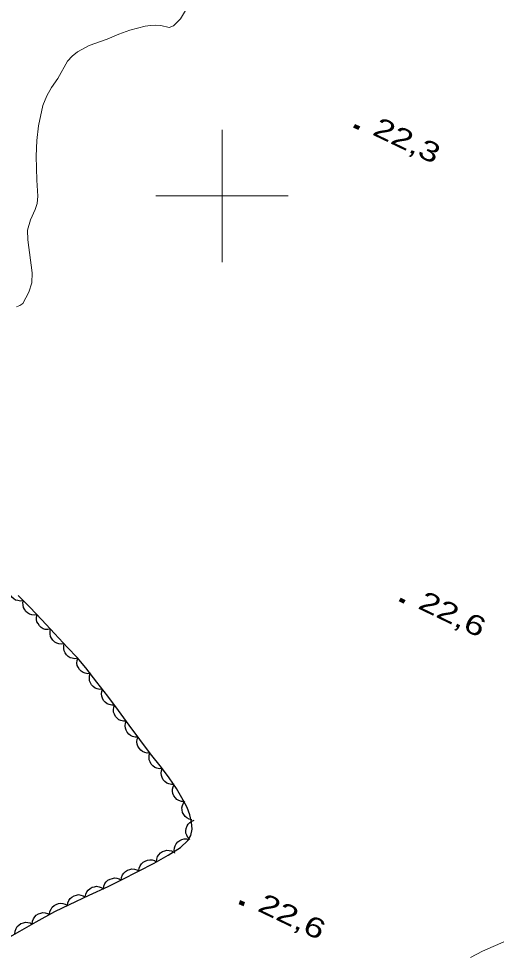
# Model space of a CAD drawing. Extents: x 355726 to 357533, y 5103782 to 5105258.
# Drawn here: x 356984.6 to 357020.7, y 5104242.5 to 5104313.4 of the extents above; entities that cross this region are included whole.
import ezdxf

# ---------------------------------------------------------------- set-up
doc = ezdxf.new("R2010")
doc.units = 0
doc.header["$LTSCALE"] = 0.6
doc.linetypes.add('DOT_DASHED', pattern=[7.7, 5, -1.2, 0.3, -1.2])
doc.linetypes.add('LONG_DASHED', pattern=[7.5, 6, -1.5])
for name, color, linetype, lineweight in [('2', 7, 'LONG_DASHED', 13), ('3', 7, 'Continuous', 140), ('44', 7, 'Continuous', 25), ('61', 7, 'Continuous', 13)]:
    doc.layers.add(name, color=color, linetype=linetype, lineweight=lineweight)

msp = doc.modelspace()

# ---------------------------------------------------------------- linework, layer by layer
at = {"layer": '2', "linetype": 'Continuous'}
for points in [[(356985.32, 5104296.67), (356985.3, 5104297.41), (356985.53, 5104298.18), (356985.88, 5104298.98), (356986.02, 5104299.43), (356986.07, 5104299.98), (356985.99, 5104301.18), (356985.95, 5104303), (356985.99, 5104304.18), (356986.13, 5104305.29), (356986.45, 5104306.82), (356986.76, 5104307.57), (356987.1, 5104308.2), (356987.59, 5104308.88), (356988.32, 5104310.17), (356988.66, 5104310.55), (356989.07, 5104310.88), (356989.96, 5104311.37), (356991.31, 5104311.84), (356992.19, 5104312.23), (356993.04, 5104312.53), (356994.18, 5104312.82), (356994.58, 5104312.88), (356994.99, 5104312.91), (356995.38, 5104312.88), (356996, 5104312.73), (356996.32, 5104312.84), (356996.87, 5104313.38), (356997.78, 5104314.98)], [(356984.46, 5104291.62), (356984.72, 5104291.71), (356984.93, 5104291.87), (356985.4, 5104292.72), (356985.63, 5104293.43), (356985.64, 5104294.19), (356985.32, 5104296.67)]]:
    msp.add_lwpolyline(points, dxfattribs=at)
at = {"layer": '2'}
msp.add_lwpolyline([(357043.18, 5104255.03), (357039.35, 5104253.12), (357036.79, 5104251.51), (357034.69, 5104250.28), (357033.17, 5104249.3), (357031.51, 5104248.58), (357029.66, 5104247.88), (357027.86, 5104247.07), (357023.14, 5104244.48), (357021.48, 5104243.69), (357019.68, 5104242.91), (357018.77, 5104242.44)], dxfattribs=at)
at = {"layer": '3'}
for p, q in [((357009.99, 5104305.29), (357010.35, 5104305.12)), ((357013.43, 5104269.49), (357013.79, 5104269.32)), ((357001.32, 5104246.63), (357001.68, 5104246.46))]:
    msp.add_line(p, q, dxfattribs=at)
at = {"layer": '44'}
for points in [[(356984.97, 5104269.41), (356984.76, 5104269.38), (356984.56, 5104269.41), (356984.4, 5104269.45), (356984.25, 5104269.54), (356984.11, 5104269.66), (356984.01, 5104269.82), (356983.93, 5104269.97), (356983.9, 5104270.14), (356983.9, 5104270.33), (356983.94, 5104270.5)], [(356986.02, 5104268.34), (356985.81, 5104268.31), (356985.61, 5104268.34), (356985.45, 5104268.38), (356985.3, 5104268.48), (356985.17, 5104268.6), (356985.06, 5104268.76), (356984.99, 5104268.9), (356984.96, 5104269.08), (356984.95, 5104269.26), (356984.99, 5104269.44)], [(356987.04, 5104267.25), (356986.84, 5104267.22), (356986.64, 5104267.24), (356986.48, 5104267.29), (356986.33, 5104267.38), (356986.19, 5104267.51), (356986.09, 5104267.67), (356986.01, 5104267.81), (356985.98, 5104267.98), (356985.98, 5104268.17), (356986.02, 5104268.34)], [(356988.07, 5104266.15), (356987.86, 5104266.12), (356987.66, 5104266.15), (356987.5, 5104266.19), (356987.35, 5104266.28), (356987.21, 5104266.41), (356987.11, 5104266.57), (356987.03, 5104266.71), (356987, 5104266.89), (356987, 5104267.07), (356987.04, 5104267.25)], [(356989.09, 5104265.06), (356988.88, 5104265.02), (356988.68, 5104265.05), (356988.52, 5104265.09), (356988.38, 5104265.19), (356988.24, 5104265.31), (356988.13, 5104265.47), (356988.06, 5104265.62), (356988.03, 5104265.79), (356988.03, 5104265.98), (356988.07, 5104266.15)], [(356990.06, 5104263.91), (356989.85, 5104263.89), (356989.65, 5104263.92), (356989.49, 5104263.98), (356989.35, 5104264.08), (356989.22, 5104264.21), (356989.12, 5104264.37), (356989.05, 5104264.52), (356989.03, 5104264.69), (356989.04, 5104264.88), (356989.09, 5104265.05)], [(356990.97, 5104262.71), (356990.76, 5104262.7), (356990.56, 5104262.75), (356990.41, 5104262.8), (356990.27, 5104262.91), (356990.14, 5104263.04), (356990.05, 5104263.21), (356989.99, 5104263.36), (356989.97, 5104263.54), (356989.99, 5104263.72), (356990.04, 5104263.9)], [(356991.87, 5104261.51), (356991.66, 5104261.5), (356991.46, 5104261.55), (356991.31, 5104261.62), (356991.17, 5104261.73), (356991.05, 5104261.86), (356990.96, 5104262.03), (356990.9, 5104262.19), (356990.89, 5104262.36), (356990.91, 5104262.55), (356990.97, 5104262.72)], [(356992.76, 5104260.31), (356992.55, 5104260.3), (356992.35, 5104260.35), (356992.2, 5104260.41), (356992.06, 5104260.52), (356991.94, 5104260.66), (356991.86, 5104260.83), (356991.8, 5104260.99), (356991.79, 5104261.16), (356991.81, 5104261.35), (356991.87, 5104261.52)], [(356993.65, 5104259.1), (356993.44, 5104259.09), (356993.24, 5104259.14), (356993.09, 5104259.21), (356992.95, 5104259.32), (356992.83, 5104259.46), (356992.75, 5104259.63), (356992.69, 5104259.78), (356992.68, 5104259.96), (356992.7, 5104260.14), (356992.76, 5104260.31)], [(356994.55, 5104257.9), (356994.34, 5104257.89), (356994.15, 5104257.94), (356993.99, 5104258), (356993.85, 5104258.11), (356993.73, 5104258.25), (356993.64, 5104258.42), (356993.58, 5104258.57), (356993.57, 5104258.74), (356993.59, 5104258.93), (356993.65, 5104259.1)], [(356995.47, 5104256.72), (356995.26, 5104256.71), (356995.07, 5104256.75), (356994.91, 5104256.81), (356994.77, 5104256.92), (356994.65, 5104257.05), (356994.56, 5104257.22), (356994.49, 5104257.37), (356994.48, 5104257.55), (356994.5, 5104257.73), (356994.55, 5104257.9)], [(356996.38, 5104255.52), (356996.17, 5104255.51), (356995.97, 5104255.56), (356995.82, 5104255.62), (356995.68, 5104255.73), (356995.56, 5104255.87), (356995.47, 5104256.04), (356995.41, 5104256.19), (356995.4, 5104256.36), (356995.41, 5104256.55), (356995.47, 5104256.72)], [(356997.14, 5104254.23), (356996.93, 5104254.24), (356996.74, 5104254.31), (356996.59, 5104254.39), (356996.47, 5104254.51), (356996.36, 5104254.66), (356996.29, 5104254.84), (356996.25, 5104255), (356996.26, 5104255.17), (356996.3, 5104255.35), (356996.37, 5104255.52)], [(356997.71, 5104252.84), (356997.51, 5104252.89), (356997.33, 5104252.99), (356997.2, 5104253.1), (356997.1, 5104253.24), (356997.02, 5104253.41), (356996.99, 5104253.59), (356996.97, 5104253.76), (356997.01, 5104253.93), (356997.08, 5104254.1), (356997.18, 5104254.25)], [(356997.56, 5104251.35), (356997.42, 5104251.5), (356997.33, 5104251.68), (356997.27, 5104251.84), (356997.26, 5104252.02), (356997.29, 5104252.2), (356997.36, 5104252.38), (356997.43, 5104252.52), (356997.56, 5104252.64), (356997.71, 5104252.75), (356997.88, 5104252.82)], [(356996.42, 5104250.32), (356996.38, 5104250.53), (356996.41, 5104250.73), (356996.45, 5104250.89), (356996.54, 5104251.04), (356996.66, 5104251.18), (356996.82, 5104251.29), (356996.96, 5104251.37), (356997.14, 5104251.4), (356997.32, 5104251.4), (356997.5, 5104251.36)], [(356995.04, 5104249.67), (356995.06, 5104249.88), (356995.13, 5104250.07), (356995.22, 5104250.21), (356995.34, 5104250.34), (356995.49, 5104250.44), (356995.68, 5104250.5), (356995.83, 5104250.54), (356996.01, 5104250.53), (356996.19, 5104250.49), (356996.35, 5104250.4)], [(356993.71, 5104248.98), (356993.73, 5104249.19), (356993.82, 5104249.38), (356993.9, 5104249.52), (356994.03, 5104249.64), (356994.19, 5104249.73), (356994.37, 5104249.79), (356994.53, 5104249.82), (356994.71, 5104249.81), (356994.89, 5104249.76), (356995.04, 5104249.67)], [(356992.38, 5104248.28), (356992.4, 5104248.49), (356992.48, 5104248.68), (356992.57, 5104248.82), (356992.7, 5104248.94), (356992.85, 5104249.04), (356993.04, 5104249.1), (356993.19, 5104249.13), (356993.37, 5104249.12), (356993.55, 5104249.07), (356993.71, 5104248.98)], [(356991.03, 5104247.63), (356991.06, 5104247.84), (356991.15, 5104248.02), (356991.24, 5104248.16), (356991.37, 5104248.28), (356991.53, 5104248.37), (356991.71, 5104248.42), (356991.87, 5104248.45), (356992.05, 5104248.43), (356992.22, 5104248.38), (356992.38, 5104248.29)], [(356988.31, 5104246.37), (356988.34, 5104246.58), (356988.43, 5104246.76), (356988.52, 5104246.9), (356988.65, 5104247.01), (356988.81, 5104247.11), (356989, 5104247.16), (356989.16, 5104247.19), (356989.33, 5104247.16), (356989.51, 5104247.11), (356989.66, 5104247.01)], [(356989.66, 5104247.02), (356989.7, 5104247.22), (356989.79, 5104247.41), (356989.88, 5104247.54), (356990.02, 5104247.65), (356990.18, 5104247.75), (356990.36, 5104247.79), (356990.52, 5104247.82), (356990.7, 5104247.79), (356990.87, 5104247.73), (356991.03, 5104247.64)], [(356986.96, 5104245.71), (356986.99, 5104245.92), (356987.08, 5104246.1), (356987.17, 5104246.24), (356987.3, 5104246.36), (356987.46, 5104246.45), (356987.64, 5104246.51), (356987.8, 5104246.54), (356987.97, 5104246.51), (356988.15, 5104246.46), (356988.31, 5104246.37)], [(356985.66, 5104244.97), (356985.68, 5104245.18), (356985.75, 5104245.37), (356985.84, 5104245.51), (356985.96, 5104245.63), (356986.12, 5104245.73), (356986.3, 5104245.8), (356986.46, 5104245.83), (356986.63, 5104245.82), (356986.81, 5104245.77), (356986.97, 5104245.69)], [(356984.35, 5104244.23), (356984.37, 5104244.44), (356984.44, 5104244.63), (356984.52, 5104244.77), (356984.65, 5104244.89), (356984.8, 5104245), (356984.98, 5104245.06), (356985.14, 5104245.1), (356985.32, 5104245.09), (356985.5, 5104245.05), (356985.66, 5104244.97)]]:
    msp.add_lwpolyline(points, dxfattribs=at)
at = {"layer": '44', "linetype": 'DOT_DASHED'}
msp.add_lwpolyline([(356983.96, 5104244.01), (356984.71, 5104244.43), (356985.95, 5104245.13), (356987.37, 5104245.91), (356988.47, 5104246.45), (356989.95, 5104247.15), (356991.38, 5104247.8), (356992.41, 5104248.3), (356993.68, 5104248.97), (356994.87, 5104249.58), (356995.93, 5104250.17), (356996.87, 5104250.76), (356997.41, 5104251.28), (356997.63, 5104251.67), (356997.73, 5104252.13), (356997.7, 5104252.67), (356997.57, 5104253.22), (356997.36, 5104253.78), (356997.07, 5104254.34), (356996.56, 5104255.2), (356996.01, 5104256.01), (356995.41, 5104256.8), (356994.6, 5104257.84), (356993.79, 5104258.91), (356992.98, 5104260.01), (356992.17, 5104261.11), (356991.37, 5104262.18), (356990.54, 5104263.26), (356989.71, 5104264.32), (356989.04, 5104265.11), (356988.32, 5104265.88), (356987.34, 5104266.93), (356986.37, 5104267.97), (356985.48, 5104268.92), (356984.6, 5104269.8)], dxfattribs=at)
at = {"layer": '61'}
for p, q in [((357000, 5104295), (357000, 5104305)), ((356995, 5104300), (357005, 5104300))]:
    msp.add_line(p, q, dxfattribs=at)

# ---------------------------------------------------------------- texts
at = {"layer": '3', "width": 1.35}
for s, p in [('22,3   ', (357011.28, 5104304.66)), ('22,6   ', (357014.72, 5104268.86)), ('22,6   ', (357002.6, 5104246))]:
    msp.add_text(s, height=1.5, rotation=334.423, dxfattribs=at).set_placement(p)

doc.saveas('drawing.dxf')
